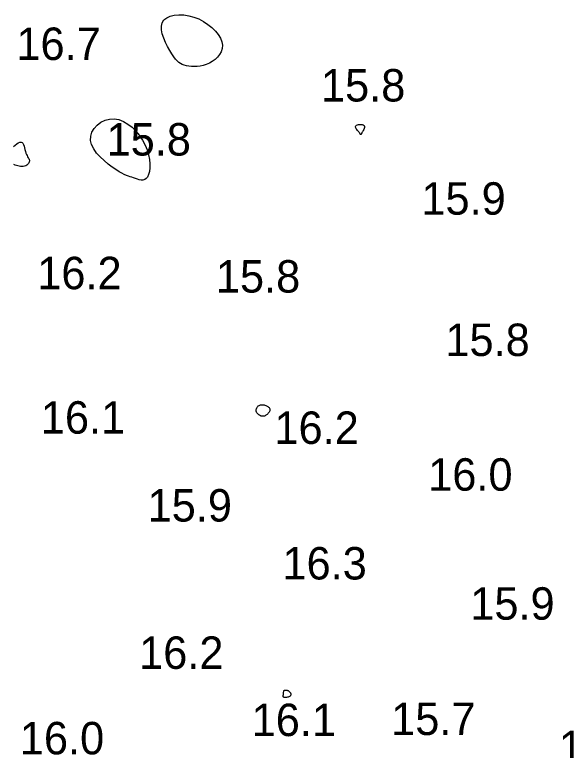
# Model space of a CAD drawing. Extents: x 3040093 to 3056816, y 408076 to 509144.
# Drawn here: x 3045904.8 to 3045990.2, y 434396.4 to 434509.8 of the extents above; entities that cross this region are included whole.
import ezdxf

# ---------------------------------------------------------------- set-up
doc = ezdxf.new("R2010")
doc.units = 0
doc.layers.add('V-CHAN-CONT-EL17', color=7, linetype='Continuous')
doc.layers.add('V-TOPO-SOUN-0610', color=7, linetype='Continuous')

msp = doc.modelspace()

# ---------------------------------------------------------------- linework, layer by layer
at = {"layer": 'V-CHAN-CONT-EL17'}
for points in [[(3045927.84, 434508.99), (3045928.26, 434509.33), (3045928.79, 434509.58), (3045929.43, 434509.73), (3045930.13, 434509.8), (3045930.88, 434509.77), (3045931.65, 434509.65), (3045932.43, 434509.44), (3045933.19, 434509.14), (3045933.92, 434508.76), (3045934.6, 434508.31), (3045935.22, 434507.81), (3045935.76, 434507.28), (3045936.2, 434506.73), (3045936.54, 434506.17), (3045936.75, 434505.61), (3045936.84, 434505.08), (3045936.79, 434504.57), (3045936.65, 434504.09), (3045936.41, 434503.65), (3045936.09, 434503.24), (3045935.72, 434502.89), (3045935.29, 434502.58), (3045934.84, 434502.32), (3045934.37, 434502.13), (3045933.9, 434501.98), (3045933.42, 434501.89), (3045932.95, 434501.83), (3045932.5, 434501.82), (3045932.06, 434501.83), (3045931.66, 434501.87), (3045931.29, 434501.93), (3045930.96, 434502.02), (3045930.66, 434502.12), (3045930.39, 434502.26), (3045930.13, 434502.44), (3045929.88, 434502.67), (3045929.62, 434502.97), (3045929.35, 434503.33), (3045929.05, 434503.77), (3045928.73, 434504.29), (3045928.39, 434504.89), (3045928.07, 434505.52), (3045927.79, 434506.17), (3045927.58, 434506.83), (3045927.45, 434507.46), (3045927.44, 434508.04), (3045927.56, 434508.56)], [(3045916.54, 434491.08), (3045916.73, 434491.7), (3045917.08, 434492.28), (3045917.55, 434492.79), (3045918.11, 434493.21), (3045918.76, 434493.52), (3045919.45, 434493.71), (3045920.16, 434493.74), (3045920.88, 434493.62), (3045921.59, 434493.35), (3045922.27, 434492.95), (3045922.92, 434492.44), (3045923.52, 434491.84), (3045924.06, 434491.17), (3045924.54, 434490.46), (3045924.93, 434489.71), (3045925.23, 434488.96), (3045925.45, 434488.21), (3045925.58, 434487.49), (3045925.64, 434486.81), (3045925.64, 434486.18), (3045925.58, 434485.62), (3045925.46, 434485.15), (3045925.29, 434484.78), (3045925.09, 434484.53), (3045924.86, 434484.37), (3045924.6, 434484.31), (3045924.32, 434484.31), (3045924.03, 434484.36), (3045923.73, 434484.45), (3045923.44, 434484.55), (3045923.16, 434484.65), (3045922.89, 434484.74), (3045922.62, 434484.82), (3045922.34, 434484.92), (3045922.05, 434485.03), (3045921.72, 434485.17), (3045921.35, 434485.36), (3045920.92, 434485.6), (3045920.42, 434485.92), (3045919.85, 434486.31), (3045919.23, 434486.78), (3045918.61, 434487.3), (3045918, 434487.87), (3045917.45, 434488.48), (3045917, 434489.12), (3045916.67, 434489.77), (3045916.51, 434490.43)], [(3045958.11, 434491.39), (3045958.1, 434491.41), (3045958.08, 434491.44), (3045958.06, 434491.47), (3045958.03, 434491.52), (3045957.99, 434491.58), (3045957.94, 434491.65), (3045957.87, 434491.74), (3045957.78, 434491.84), (3045957.68, 434491.96), (3045957.58, 434492.09), (3045957.49, 434492.22), (3045957.42, 434492.35), (3045957.38, 434492.48), (3045957.38, 434492.59), (3045957.43, 434492.69), (3045957.53, 434492.77), (3045957.68, 434492.83), (3045957.85, 434492.87), (3045958.05, 434492.89), (3045958.24, 434492.89), (3045958.42, 434492.86), (3045958.58, 434492.81), (3045958.7, 434492.74), (3045958.76, 434492.64), (3045958.78, 434492.52), (3045958.77, 434492.39), (3045958.72, 434492.25), (3045958.66, 434492.1), (3045958.58, 434491.97), (3045958.5, 434491.83), (3045958.44, 434491.72), (3045958.38, 434491.62), (3045958.33, 434491.54), (3045958.3, 434491.48), (3045958.28, 434491.43), (3045958.26, 434491.39), (3045958.25, 434491.36), (3045958.24, 434491.34), (3045958.23, 434491.33), (3045958.21, 434491.32), (3045958.2, 434491.32), (3045958.19, 434491.32), (3045958.17, 434491.32), (3045958.16, 434491.33), (3045958.14, 434491.34), (3045958.13, 434491.35), (3045958.12, 434491.37)], [(3045942.84, 434447.92), (3045942.71, 434447.97), (3045942.58, 434448.04), (3045942.46, 434448.11), (3045942.34, 434448.21), (3045942.24, 434448.31), (3045942.16, 434448.42), (3045942.1, 434448.55), (3045942.07, 434448.67), (3045942.06, 434448.8), (3045942.07, 434448.93), (3045942.1, 434449.06), (3045942.15, 434449.18), (3045942.21, 434449.29), (3045942.3, 434449.4), (3045942.39, 434449.48), (3045942.5, 434449.55), (3045942.61, 434449.6), (3045942.74, 434449.64), (3045942.87, 434449.66), (3045943, 434449.67), (3045943.14, 434449.66), (3045943.27, 434449.64), (3045943.4, 434449.61), (3045943.54, 434449.57), (3045943.66, 434449.51), (3045943.77, 434449.45), (3045943.88, 434449.38), (3045943.97, 434449.3), (3045944.05, 434449.22), (3045944.11, 434449.13), (3045944.15, 434449.04), (3045944.17, 434448.94), (3045944.17, 434448.84), (3045944.14, 434448.74), (3045944.11, 434448.65), (3045944.06, 434448.55), (3045944, 434448.45), (3045943.92, 434448.36), (3045943.84, 434448.27), (3045943.75, 434448.18), (3045943.66, 434448.1), (3045943.56, 434448.04), (3045943.45, 434447.98), (3045943.34, 434447.93), (3045943.22, 434447.9), (3045943.1, 434447.89), (3045942.97, 434447.9)], [(3045946.27, 434405.12), (3045946.28, 434405.21), (3045946.29, 434405.3), (3045946.29, 434405.38), (3045946.31, 434405.46), (3045946.33, 434405.53), (3045946.35, 434405.59), (3045946.39, 434405.64), (3045946.44, 434405.67), (3045946.51, 434405.68), (3045946.58, 434405.69), (3045946.66, 434405.68), (3045946.74, 434405.67), (3045946.82, 434405.65), (3045946.9, 434405.62), (3045946.98, 434405.59), (3045947.05, 434405.55), (3045947.11, 434405.52), (3045947.17, 434405.48), (3045947.22, 434405.43), (3045947.26, 434405.38), (3045947.3, 434405.33), (3045947.33, 434405.28), (3045947.36, 434405.22), (3045947.38, 434405.15), (3045947.4, 434405.09), (3045947.41, 434405.02), (3045947.4, 434404.95), (3045947.38, 434404.88), (3045947.35, 434404.82), (3045947.29, 434404.76), (3045947.22, 434404.7), (3045947.12, 434404.66), (3045947.01, 434404.61), (3045946.88, 434404.58), (3045946.75, 434404.56), (3045946.63, 434404.55), (3045946.51, 434404.54), (3045946.4, 434404.55), (3045946.32, 434404.57), (3045946.26, 434404.6), (3045946.23, 434404.64), (3045946.21, 434404.68), (3045946.21, 434404.74), (3045946.21, 434404.8), (3045946.23, 434404.88), (3045946.25, 434404.95), (3045946.26, 434405.04)]]:
    msp.add_lwpolyline(points, close=True, dxfattribs=at)
msp.add_lwpolyline([(3045904.64, 434489.46), (3045904.88, 434489.69), (3045905.13, 434489.9), (3045905.37, 434490.05), (3045905.6, 434490.15), (3045905.8, 434490.17), (3045905.96, 434490.11), (3045906.09, 434489.98), (3045906.19, 434489.78), (3045906.27, 434489.55), (3045906.34, 434489.28), (3045906.4, 434489.01), (3045906.46, 434488.73), (3045906.54, 434488.48), (3045906.62, 434488.26), (3045906.71, 434488.07), (3045906.8, 434487.9), (3045906.89, 434487.75), (3045906.97, 434487.61), (3045907.03, 434487.49), (3045907.07, 434487.36), (3045907.08, 434487.24), (3045907.06, 434487.11), (3045907, 434486.98), (3045906.92, 434486.85), (3045906.8, 434486.72), (3045906.67, 434486.61), (3045906.51, 434486.52), (3045906.33, 434486.45), (3045906.14, 434486.4), (3045905.93, 434486.39), (3045905.71, 434486.4), (3045905.5, 434486.43), (3045905.28, 434486.48), (3045905.07, 434486.54), (3045904.88, 434486.62), (3045904.7, 434486.69)], dxfattribs=at)

# ---------------------------------------------------------------- texts
at = {"layer": 'V-TOPO-SOUN-0610'}
for s, p in [('16.7 ', (3045905.07, 434502.82)), ('15.8 ', (3045952.05, 434496.42)), ('15.8 ', (3045918.98, 434488.09)), ('15.9 ', (3045967.54, 434478.97)), ('16.2 ', (3045908.29, 434467.48)), ('15.8 ', (3045935.84, 434466.96)), ('15.8 ', (3045971.24, 434457.18)), ('16.1 ', (3045908.84, 434445.21)), ('16.2 ', (3045944.87, 434443.63)), ('16.0 ', (3045968.59, 434436.42)), ('15.9 ', (3045925.31, 434431.66)), ('16.3 ', (3045946.11, 434422.73)), ('15.9 ', (3045975.08, 434416.53)), ('16.2 ', (3045924, 434408.95)), ('16.1 ', (3045941.36, 434398.59)), ('15.7 ', (3045962.88, 434398.75)), ('16.0 ', (3045905.6, 434395.77)), ('15.6 ', (3045988.76, 434394.42))]:
    msp.add_text(s, height=5, dxfattribs=at).set_placement(p)

doc.saveas('drawing.dxf')
